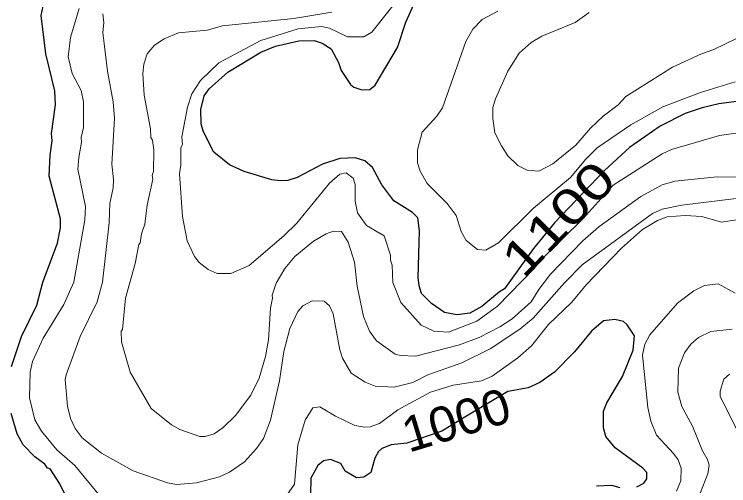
# Model space of a CAD drawing. Extents: x 447.8 to 473.9, y 7733.1 to 7760.8.
# Drawn here: x 464.617 to 466.24, y 7740.497 to 7741.568 of the extents above; entities that cross this region are included whole.
import ezdxf
from ezdxf.enums import TextEntityAlignment as Align

# ---------------------------------------------------------------- set-up
doc = ezdxf.new("R2010")
doc.units = 0
doc.header["$LTSCALE"] = 0.032
doc.layers.add('1', color=7, linetype='Continuous', lineweight=25)
doc.layers.add('2', color=7, linetype='Continuous', lineweight=13)
doc.layers.add('61', color=7, linetype='Continuous')

msp = doc.modelspace()

# ---------------------------------------------------------------- linework, layer by layer
at = {"layer": '1'}
for points in [[(464.6107, 7740.7684), (464.6333, 7740.8363), (464.6679, 7740.9072), (464.6821, 7740.9593), (464.7152, 7741.0482), (464.7224, 7741.0832), (464.7219, 7741.1035), (464.696, 7741.2002), (464.6983, 7741.2483), (464.7031, 7741.2807), (464.7016, 7741.2971), (464.7104, 7741.3622), (464.7088, 7741.3945), (464.6887, 7741.4779), (464.6784, 7741.5652), (464.683, 7741.5861)], [(465.1397, 7741.211), (465.106, 7741.2262), (465.0707, 7741.255), (465.0464, 7741.3028), (465.0415, 7741.3192), (465.0407, 7741.3515), (465.0486, 7741.383), (465.0599, 7741.3985), (465.102, 7741.4368), (465.177, 7741.4818), (465.2103, 7741.4954), (465.2632, 7741.5075), (465.2987, 7741.5083), (465.3164, 7741.5027), (465.3374, 7741.4895), (465.354, 7741.4586), (465.3598, 7741.4407), (465.381, 7741.4085), (465.3889, 7741.4025), (465.4065, 7741.3962), (465.425, 7741.3974), (465.4372, 7741.4071), (465.4879, 7741.4924), (465.5065, 7741.5504), (465.5247, 7741.5899)], [(466.2578, 7741.3697), (466.2182, 7741.3647), (466.1802, 7741.3559), (466.1417, 7741.3423), (466.0846, 7741.3137)], [(466.0846, 7741.3137), (466.0149, 7741.2654), (465.9582, 7741.2131), (465.8443, 7741.0944), (465.7968, 7741.0359), (465.7308, 7740.9442)], [(465.7308, 7740.9442), (465.7192, 7740.9378), (465.6796, 7740.9043), (465.6519, 7740.8893), (465.6223, 7740.8856), (465.5943, 7740.8905), (465.5647, 7740.9113), (465.5425, 7740.9337), (465.5367, 7740.9512), (465.5344, 7740.97), (465.5377, 7741.0763), (465.5343, 7741.1056), (465.5216, 7741.1179), (465.4793, 7741.1444), (465.4524, 7741.1806), (465.431, 7741.2197), (465.4139, 7741.2351), (465.3917, 7741.2422), (465.3568, 7741.2407), (465.3177, 7741.2276), (465.26, 7741.1972), (465.2385, 7741.1907), (465.2215, 7741.1894), (465.2022, 7741.1918), (465.1397, 7741.211)], [(466.0317, 7740.4945), (466.0477, 7740.5031), (466.0539, 7740.5129), (466.0541, 7740.527), (466.045, 7740.5368), (465.9823, 7740.5836), (465.9608, 7740.6093), (465.956, 7740.6286), (465.956, 7740.6663), (465.9631, 7740.6856), (465.9987, 7740.7456), (466.0235, 7740.8049), (466.0266, 7740.8379), (466.0097, 7740.863), (466.0009, 7740.8702), (465.9817, 7740.875), (465.9561, 7740.8718), (465.9286, 7740.8484), (465.8898, 7740.8016), (465.8443, 7740.7554), (465.8114, 7740.7315), (465.785, 7740.7195), (465.7388, 7740.7114), (465.641, 7740.6527), (465.5881, 7740.6209), (465.509, 7740.5939), (465.4732, 7740.5904), (465.4519, 7740.5816), (465.4447, 7740.5753), (465.436, 7740.5602), (465.4271, 7740.5276), (465.4113, 7740.517), (465.3946, 7740.5153), (465.3687, 7740.5306), (465.3589, 7740.5477), (465.3357, 7740.5568), (465.3196, 7740.5536), (465.3067, 7740.543), (465.2909, 7740.5141), (465.2899, 7740.4788)], [(464.7597, 7740.4221), (464.7202, 7740.5012), (464.6985, 7740.5356), (464.6927, 7740.5371), (464.6865, 7740.5462), (464.6641, 7740.563), (464.6369, 7740.5902), (464.6239, 7740.6151), (464.6101, 7740.661)], [(465.94, 7740.4967), (465.9737, 7740.4983), (465.9929, 7740.4936)]]:
    msp.add_lwpolyline(points, dxfattribs=at)
at = {"layer": '2'}
for points in [[(465.5037, 7741.6211), (465.4294, 7741.5271), (465.4116, 7741.5166), (465.374, 7741.5165), (465.3335, 7741.5363), (465.3148, 7741.5404), (465.2622, 7741.5349), (465.1776, 7741.5085), (465.0818, 7741.458), (465.0402, 7741.418), (465.0204, 7741.3877), (465.0104, 7741.3567), (464.9975, 7741.2894), (464.9989, 7741.2719), (464.9958, 7741.2651), (464.9957, 7741.2259)], [(464.8117, 7740.4741), (464.7543, 7740.5435), (464.7134, 7740.5788), (464.6788, 7740.6211), (464.6641, 7740.6472), (464.6518, 7740.6967), (464.6528, 7740.7552), (464.6588, 7740.7793), (464.6827, 7740.8325), (464.7296, 7740.9088), (464.752, 7740.9597), (464.7777, 7741.1008), (464.7785, 7741.1317), (464.7618, 7741.2162), (464.7634, 7741.2426), (464.7699, 7741.2775), (464.769, 7741.2878), (464.7745, 7741.3111), (464.7745, 7741.3695), (464.7688, 7741.3948), (464.7486, 7741.4337), (464.7393, 7741.4711), (464.745, 7741.5153), (464.7644, 7741.5812)], [(464.818, 7741.5687), (464.8202, 7741.5485), (464.8179, 7741.5264), (464.8291, 7741.4391), (464.8418, 7741.3688), (464.845, 7741.3311), (464.8387, 7741.2274), (464.8426, 7741.1925), (464.8419, 7741.1735), (464.8345, 7741.1385), (464.833, 7741.0947), (464.8177, 7740.9593), (464.805, 7740.9151), (464.7669, 7740.8361), (464.7346, 7740.7491), (464.7329, 7740.7385), (464.7381, 7740.6781), (464.745, 7740.6503), (464.7557, 7740.6276), (464.7715, 7740.6063), (464.8149, 7740.5714), (464.887, 7740.5311), (464.9653, 7740.5036), (464.9855, 7740.5), (465.0308, 7740.5036), (465.0833, 7740.5173), (465.1058, 7740.5278), (465.1398, 7740.5518), (465.1671, 7740.5817), (465.1833, 7740.6042), (465.1994, 7740.6462), (465.2194, 7740.7357), (465.2296, 7740.8018), (465.2432, 7740.8541), (465.2616, 7740.8933), (465.273, 7740.9061), (465.2941, 7740.9172), (465.3211, 7740.9164), (465.3334, 7740.9058), (465.3413, 7740.8876), (465.3565, 7740.8059), (465.3631, 7740.7867), (465.3824, 7740.7532), (465.4145, 7740.7323), (465.4369, 7740.7236), (465.4804, 7740.7213), (465.5227, 7740.732), (465.5566, 7740.7491), (465.6341, 7740.7767), (465.6981, 7740.8083), (465.7654, 7740.8532), (465.796, 7740.8779), (465.8673, 7740.9579), (465.9077, 7740.999), (466.0668, 7741.1155), (466.0891, 7741.1251), (466.1337, 7741.1348), (466.2574, 7741.1493)], [(465.2972, 7741.0527), (465.2543, 7741.0182), (465.2316, 7740.9908), (465.2124, 7740.9571), (465.2026, 7740.9301), (465.204, 7740.9229), (465.1994, 7740.9007), (465.1945, 7740.8283), (465.1882, 7740.7904), (465.1735, 7740.7414), (465.1546, 7740.7026), (465.1197, 7740.6569), (465.0917, 7740.6296), (465.0713, 7740.6151), (465.0509, 7740.6091), (465.0389, 7740.609), (464.9935, 7740.6253), (464.9745, 7740.6354), (464.9279, 7740.6729), (464.8802, 7740.7551), (464.8608, 7740.824), (464.8596, 7740.8486), (464.8627, 7740.8524), (464.87, 7740.9236), (464.8916, 7741.0021), (464.8997, 7741.0451), (464.9028, 7741.0489), (464.9061, 7741.0694), (464.914, 7741.0915), (464.9188, 7741.1345), (464.9317, 7741.1934), (464.9302, 7741.2021), (464.9332, 7741.2112), (464.9341, 7741.2592), (464.931, 7741.2824), (464.927, 7741.2882), (464.9268, 7741.3082), (464.9125, 7741.3843), (464.9093, 7741.4337), (464.9116, 7741.4551), (464.919, 7741.478), (464.9356, 7741.4979), (464.9576, 7741.5125), (464.9902, 7741.5259), (465.0556, 7741.5322), (465.09, 7741.542), (465.2525, 7741.5581), (465.3383, 7741.5728)], [(465.6801, 7741.556), (465.7156, 7741.5748)], [(465.923, 7741.5722), (465.8913, 7741.5497), (465.8157, 7741.5182), (465.7915, 7741.5036), (465.7644, 7741.4796), (465.7385, 7741.4388), (465.7103, 7741.3763), (465.7044, 7741.356), (465.7043, 7741.3315), (465.7092, 7741.2984), (465.7237, 7741.2695), (465.7388, 7741.2468), (465.7615, 7741.2244), (465.7827, 7741.214), (465.809, 7741.2118), (465.8409, 7741.2287), (465.8933, 7741.2708), (465.9264, 7741.3094), (465.955, 7741.3363), (465.9889, 7741.3626), (466.0068, 7741.3811), (466.1129, 7741.4481), (466.1784, 7741.4779), (466.2067, 7741.4878), (466.2582, 7741.5133)], [(466.2552, 7741.4143), (466.176, 7741.3906), (466.0908, 7741.3576), (466.0181, 7741.3172), (465.9416, 7741.2648), (465.9156, 7741.2387), (465.8805, 7741.1971), (465.7971, 7741.1274), (465.7172, 7741.0491), (465.6883, 7741.0323), (465.6695, 7741.0338), (465.6439, 7741.0541), (465.6325, 7741.0749), (465.6211, 7741.1112), (465.6003, 7741.1386), (465.5554, 7741.1835), (465.5394, 7741.2115), (465.5329, 7741.231), (465.5329, 7741.2605), (465.5436, 7741.3006), (465.5773, 7741.3363), (465.5902, 7741.3554), (465.6432, 7741.5061), (465.6592, 7741.5341), (465.6801, 7741.556)], [(465.0373, 7741.0044), (465.0573, 7740.9881), (465.0779, 7740.9793), (465.1089, 7740.9794), (465.1506, 7740.9976), (465.2296, 7741.0648), (465.2587, 7741.0939), (465.3334, 7741.1847), (465.357, 7741.2051), (465.3709, 7741.2077), (465.3869, 7741.1957), (465.3917, 7741.1815), (465.3918, 7741.1437), (465.3965, 7741.1167), (465.4176, 7741.0885), (465.4578, 7741.0649), (465.4719, 7741.0206), (465.472, 7741.0098), (465.4759, 7740.9985), (465.4768, 7740.9588), (465.4951, 7740.9136), (465.5413, 7740.8619), (465.5702, 7740.8485), (465.6036, 7740.8463), (465.6681, 7740.8709), (465.7148, 7740.9047), (465.7985, 7740.991), (465.8125, 7741.0087), (465.9096, 7741.104), (465.978, 7741.18), (466.0892, 7741.251), (466.1106, 7741.2609), (466.219, 7741.2927), (466.2564, 7741.2981)], [(464.9957, 7741.2259), (464.9926, 7741.2057), (464.999, 7741.1088), (465.0101, 7741.0537), (465.0266, 7741.0177), (465.0373, 7741.0044)], [(466.2629, 7741.1982), (466.2138, 7741.1989), (466.1177, 7741.1893), (466.0889, 7741.1804), (466.0404, 7741.1545), (465.9454, 7741.0856), (465.9085, 7741.0535), (465.8356, 7740.9775), (465.8087, 7740.9427), (465.7916, 7740.915), (465.7486, 7740.8764), (465.7199, 7740.858), (465.6736, 7740.8341), (465.6284, 7740.8171), (465.5287, 7740.7918), (465.4944, 7740.7933), (465.4827, 7740.7964), (465.4401, 7740.8263), (465.4245, 7740.8481), (465.4102, 7740.8815), (465.3962, 7740.9506), (465.3901, 7741.0053)], [(466.2577, 7741.1013), (466.2236, 7741.0957), (466.1789, 7741.1091), (466.1415, 7741.1108), (466.1004, 7741.1083), (466.0782, 7741.0997), (466.0445, 7741.0789), (465.997, 7741.0371), (465.9165, 7740.9534), (465.8837, 7740.9141), (465.8308, 7740.8636), (465.7925, 7740.8149), (465.7614, 7740.7876), (465.7032, 7740.7459), (465.6784, 7740.7356), (465.6139, 7740.7259), (465.563, 7740.7098), (465.4885, 7740.6694), (465.4472, 7740.6383), (465.4257, 7740.6307), (465.4133, 7740.6299), (465.3911, 7740.6341), (465.3471, 7740.6553), (465.3114, 7740.6762), (465.2954, 7740.6745), (465.2779, 7740.6458), (465.2612, 7740.59), (465.2538, 7740.5011), (465.2191, 7740.4509)], [(465.3901, 7741.0053), (465.3756, 7741.0501), (465.3603, 7741.0745), (465.3423, 7741.0754), (465.3253, 7741.0695), (465.2972, 7741.0527)], [(466.1213, 7740.485), (466.1317, 7740.5086), (466.1324, 7740.5373), (466.1252, 7740.556), (466.1151, 7740.5708), (466.0763, 7740.6124), (466.0635, 7740.6442), (466.0567, 7740.6749), (466.0443, 7740.7937), (466.0495, 7740.8185), (466.0607, 7740.8401), (466.1243, 7740.9119), (466.161, 7740.9401), (466.1852, 7740.9522), (466.2162, 7740.956), (466.2552, 7740.9348)], [(466.2481, 7740.8526), (466.2, 7740.8479), (466.1715, 7740.8337), (466.154, 7740.8189), (466.1395, 7740.7994), (466.1265, 7740.7645), (466.1245, 7740.71), (466.1338, 7740.677), (466.158, 7740.6322), (466.1807, 7740.5767), (466.1921, 7740.5566), (466.1956, 7740.5436), (466.1926, 7740.5246), (466.1758, 7740.4803)], [(466.27, 7740.6016), (466.2206, 7740.7003), (466.2206, 7740.7119), (466.2293, 7740.7395), (466.2423, 7740.7504)]]:
    msp.add_lwpolyline(points, dxfattribs=at)

# ---------------------------------------------------------------- texts
at = {"layer": '61'}
for s, rotation, width, p in [('1100', 45.626, 1.3, (465.8819, 7741.0756)), ('1000', 16.943, 1.05, (465.6326, 7740.6083))]:
    msp.add_text(s, height=0.08, rotation=rotation, dxfattribs=dict(at, width=width)).set_placement(p, align=Align.CENTER)

doc.saveas('drawing.dxf')
